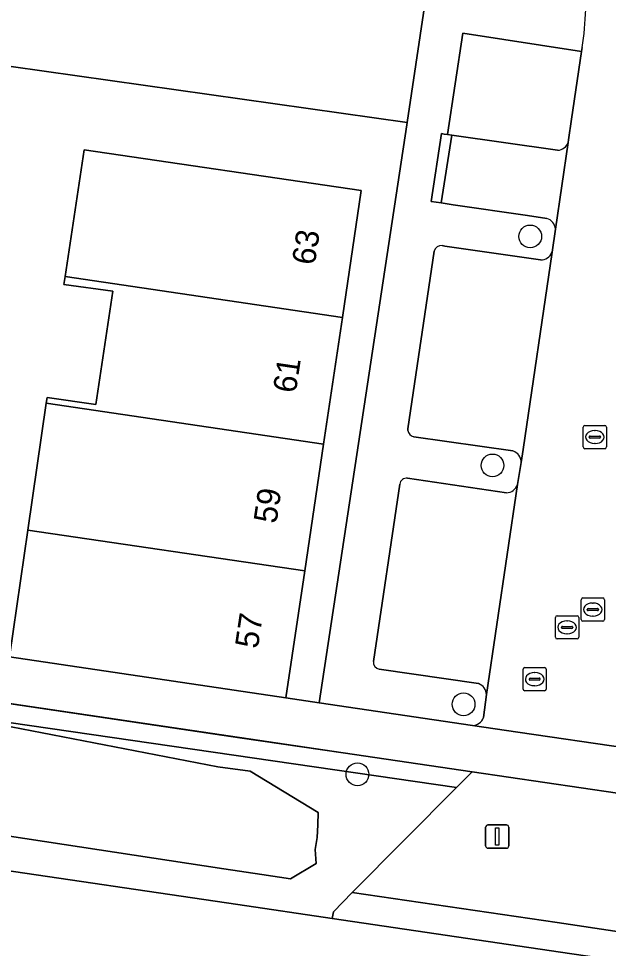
# Model space of a CAD drawing. Extents: x 164148 to 165261, y 382513 to 383432.
# Drawn here: x 164576.17 to 164601.52, y 383179.34 to 383219.31 of the extents above; entities that cross this region are included whole.
import ezdxf

# ---------------------------------------------------------------- set-up
doc = ezdxf.new("R2010")
doc.units = 0
for name, color, linetype in [('IMGEO_Boom', 7, 'Continuous'), ('IMGEO_Erf', 7, 'Continuous'), ('IMGEO_Greppel_droge_sloot', 7, 'Continuous'), ('IMGEO_Groenvoorziening', 7, 'Continuous'), ('IMGEO_Haag', 7, 'Continuous'), ('IMGEO_Kolk', 7, 'Continuous'), ('IMGEO_Lichtmast', 7, 'Continuous'), ('IMGEO_Pand', 7, 'Continuous'), ('IMGEO_Pand_nummerreeks', 7, 'Continuous'), ('IMGEO_Parkeervlak_open', 7, 'Continuous'), ('IMGEO_Rijbaan_lokaal_open', 7, 'Continuous'), ('IMGEO_Rioolput', 7, 'Continuous'), ('IMGEO_Voetpad_open', 7, 'Continuous')]:
    doc.layers.add(name, color=color, linetype=linetype)

msp = doc.modelspace()

# ---------------------------------------------------------------- linework, layer by layer
at = {"layer": 'IMGEO_Boom'}
for centre in [(164598.163, 383209.948), (164596.542, 383200.103), (164595.299, 383189.832), (164590.736, 383186.822)]:
    msp.add_circle(centre, 0.489, dxfattribs=at)
at = {"layer": 'IMGEO_Erf'}
msp.add_lwpolyline([(164575.772, 383191.872), (164576.565, 383197.326), (164577.359, 383202.78), (164577.395, 383203.03), (164579.485, 383202.717), (164580.214, 383207.596), (164578.119, 383207.875), (164578.173, 383208.231), (164578.988, 383213.669), (164590.9, 383211.92), (164590.09, 383206.469), (164589.28, 383201.017), (164588.471, 383195.565), (164587.661, 383190.114), (164589.091, 383189.893), (164592.546, 383212.662), (164592.856, 383214.748), (164592.871, 383214.844), (164574.417, 383217.46)], dxfattribs=at)
at = {"layer": 'IMGEO_Greppel_droge_sloot'}
msp.add_lwpolyline([(164573.412, 383184.526), (164584.995, 383182.76), (164586.627, 383182.516), (164587.865, 383182.331), (164588.958, 383182.99), (164588.919, 383183.59), (164589.007, 383184.099), (164589.029, 383184.645), (164589.051, 383185.183), (164586.126, 383186.957), (164584.737, 383187.145), (164572.277, 383189.545)], dxfattribs=at)
at = {"layer": 'IMGEO_Groenvoorziening'}
for points in [[(164594.42, 383226.319), (164590.192, 383226.957), (164589.864, 383225.37), (164589.304, 383222.659), (164588.503, 383222.765), (164588.039, 383223.46), (164587.311, 383223.56), (164586.384, 383222.732), (164570.88, 383224.66), (164568.363, 383224.706), (164568.247, 383218.335), (164574.417, 383217.46), (164592.871, 383214.844), (164594.315, 383224.55)], [(164600.373, 383217.896), (164595.26, 383218.687), (164594.603, 383214.33), (164594.79, 383214.301), (164599.34, 383213.651)], [(164599.796, 383213.991), (164599.813, 383214.105), (164599.943, 383214.983), (164600.373, 383217.896)], [(164535.759, 383194.758), (164532.276, 383195.262), (164531.536, 383190.432), (164531.351, 383189.228), (164543.455, 383187.453), (164546.705, 383186.982), (164552.308, 383186.169), (164574.469, 383182.852), (164585.594, 383181.218), (164589.649, 383180.622), (164589.709, 383180.906), (164590.513, 383181.741), (164594.994, 383186.254)], [(164594.994, 383186.254), (164572.277, 383189.545), (164584.737, 383187.145), (164586.126, 383186.957), (164589.051, 383185.183), (164589.029, 383184.645), (164589.007, 383184.099), (164588.919, 383183.59), (164588.958, 383182.99), (164587.865, 383182.331), (164586.627, 383182.516), (164584.995, 383182.76), (164573.412, 383184.526)]]:
    msp.add_lwpolyline(points, dxfattribs=at)
msp.add_lwpolyline([(164556.788, 383192.585), (164556.654, 383191.81), (164572.277, 383189.545), (164594.994, 383186.254), (164595.665, 383186.93), (164590.121, 383187.743), (164585.681, 383188.394), (164566.178, 383191.288), (164563.531, 383191.613), (164562.196, 383191.777)], close=True, dxfattribs=at)
msp.add_arc((164599.32, 383214.154), 0.503, 272.2762, 341.1413, dxfattribs=at)
at = {"layer": 'IMGEO_Haag'}
msp.add_lwpolyline([(164556.788, 383192.585), (164556.654, 383191.81), (164572.277, 383189.545), (164594.994, 383186.254), (164595.665, 383186.93), (164590.121, 383187.743), (164566.178, 383191.288), (164563.531, 383191.613), (164562.196, 383191.777)], close=True, dxfattribs=at)
at = {"layer": 'IMGEO_Kolk'}
for p, q in [((164600.442, 383200.897), (164600.442, 383201.749)), ((164600.517, 383201.823), (164601.369, 383201.823)), ((164600.93, 383201.603), (164600.955, 383201.603)), ((164601.443, 383201.749), (164601.443, 383200.897)), ((164600.701, 383201.317), (164600.701, 383201.329)), ((164601.139, 383201.28), (164600.741, 383201.28)), ((164600.744, 383201.366), (164601.142, 383201.366)), ((164601.185, 383201.329), (164601.185, 383201.317)), ((164601.369, 383200.823), (164600.517, 383200.823)), ((164600.953, 383201.043), (164600.928, 383201.043)), ((164599.248, 383192.715), (164599.248, 383193.567)), ((164599.323, 383193.641), (164600.175, 383193.641)), ((164600.249, 383193.567), (164600.249, 383192.715)), ((164599.507, 383193.135), (164599.507, 383193.147)), ((164599.55, 383193.184), (164599.948, 383193.184)), ((164599.736, 383193.421), (164599.761, 383193.421)), ((164599.991, 383193.147), (164599.991, 383193.135)), ((164599.945, 383193.098), (164599.547, 383193.098)), ((164599.759, 383192.861), (164599.734, 383192.861)), ((164600.175, 383192.641), (164599.323, 383192.641))]:
    msp.add_line(p, q, dxfattribs=at)
for points in [[(164600.442, 383200.897), (164600.442, 383201.749)], [(164600.517, 383201.823), (164601.369, 383201.823)], [(164601.443, 383201.749), (164601.443, 383200.897)], [(164601.369, 383200.823), (164600.517, 383200.823)], [(164599.248, 383192.715), (164599.248, 383193.567)], [(164599.323, 383193.641), (164600.175, 383193.641)], [(164600.249, 383193.567), (164600.249, 383192.715)], [(164600.175, 383192.641), (164599.323, 383192.641)]]:
    msp.add_lwpolyline(points, dxfattribs=at)
for centre, radius, start, end in [((164600.519, 383201.747), 0.0765, 91.552, 178.448), ((164600.519, 383201.747), 0.0765, 91.552, 178.448), ((164601.367, 383201.747), 0.0765, 1.552, 88.448), ((164601.367, 383201.747), 0.0765, 1.552, 88.448), ((164600.741, 383201.326), 0.0403, 85.8775, 175.7526), ((164600.738, 383201.316), 0.0366, 178.938, 274.7102), ((164601.142, 383201.323), 0.043, 264.8664, 352.4533), ((164601.146, 383201.328), 0.0386, 1.7309, 96.639), ((164600.519, 383200.899), 0.0765, 181.552, 268.448), ((164600.519, 383200.899), 0.0765, 181.552, 268.448), ((164601.367, 383200.899), 0.0765, 271.552, 358.448), ((164601.367, 383200.899), 0.0765, 271.552, 358.448), ((164599.325, 383193.565), 0.0765, 91.552, 178.448), ((164599.325, 383193.565), 0.0765, 91.552, 178.448), ((164600.173, 383193.565), 0.0765, 1.552, 88.448), ((164600.173, 383193.565), 0.0765, 1.552, 88.448), ((164599.547, 383193.144), 0.0403, 85.8775, 175.7526), ((164599.544, 383193.134), 0.0366, 178.938, 274.7102), ((164599.948, 383193.141), 0.043, 264.8664, 352.4533), ((164599.952, 383193.146), 0.0386, 1.7309, 96.639), ((164599.325, 383192.717), 0.0765, 181.552, 268.448), ((164599.325, 383192.717), 0.0765, 181.552, 268.448), ((164600.173, 383192.717), 0.0765, 271.552, 358.448), ((164600.173, 383192.717), 0.0765, 271.552, 358.448)]:
    msp.add_arc(centre, radius, start, end, dxfattribs=at)
for centre, major_axis, ratio, start_param, end_param in [((164600.929, 383201.323), (-0.387, 0.002), 0.722429, 4.712389, 7.853982), ((164600.954, 383201.323), (-0.39, 0.002), 0.717154, 1.570796, 4.712389), ((164599.735, 383193.141), (-0.387, 0.002), 0.722429, 4.712389, 7.853982), ((164599.76, 383193.141), (-0.39, 0.002), 0.717154, 1.570796, 4.712389)]:
    msp.add_ellipse(centre, major_axis=major_axis, ratio=ratio, start_param=start_param, end_param=end_param, dxfattribs=at)
at = {"layer": 'IMGEO_Lichtmast'}
for p, q in [((164596.248, 383183.746), (164596.248, 383184.546)), ((164596.248, 383184.546), (164596.248, 383183.746)), ((164596.348, 383184.646), (164597.138, 383184.646)), ((164597.138, 383184.646), (164596.348, 383184.646)), ((164597.238, 383184.546), (164597.238, 383183.746)), ((164597.238, 383183.746), (164597.238, 383184.546)), ((164597.138, 383183.646), (164596.348, 383183.646)), ((164596.348, 383183.646), (164597.138, 383183.646))]:
    msp.add_line(p, q, dxfattribs=at)
msp.add_lwpolyline([(164596.668, 383184.521), (164596.818, 383184.521), (164596.818, 383183.771), (164596.668, 383183.771), (164596.668, 383184.521)], dxfattribs=at)
for centre, start, end in [((164596.348, 383184.546), 90, 180), ((164596.348, 383184.546), 90, 180), ((164597.138, 383184.546), 0, 90), ((164597.138, 383184.546), 360, 90), ((164596.348, 383183.746), 180, 270), ((164596.348, 383183.746), 180, 270), ((164597.138, 383183.746), 270, 0), ((164597.138, 383183.746), 270, 0)]:
    msp.add_arc(centre, 0.1, start, end, dxfattribs=at)
at = {"layer": 'IMGEO_Pand'}
for points in [[(164578.173, 383208.231), (164590.09, 383206.469), (164590.9, 383211.92), (164578.988, 383213.669)], [(164590.09, 383206.469), (164578.173, 383208.231), (164578.119, 383207.875), (164580.214, 383207.596), (164579.485, 383202.717), (164577.395, 383203.03), (164577.359, 383202.78), (164589.28, 383201.017)], [(164589.28, 383201.017), (164577.359, 383202.78), (164576.565, 383197.326), (164588.471, 383195.565)], [(164588.471, 383195.565), (164576.565, 383197.326), (164575.772, 383191.872), (164587.661, 383190.114)]]:
    msp.add_lwpolyline(points, close=True, dxfattribs=at)
at = {"layer": 'IMGEO_Parkeervlak_open'}
msp.add_lwpolyline([(164594.79, 383214.301), (164594.603, 383214.33), (164594.468, 383214.351), (164594.343, 383214.37), (164593.902, 383211.451), (164594.34, 383211.388)], close=True, dxfattribs=at)
for points in [[(164599.34, 383213.651), (164594.79, 383214.301), (164594.34, 383211.388), (164594.854, 383211.312), (164598.043, 383210.843), (164598.879, 383210.72)], [(164599.246, 383210.261), (164599.796, 383213.991)], [(164598.609, 383208.945), (164598.01, 383209.031), (164594.498, 383209.536), (164594.377, 383209.553)], [(164594.039, 383209.309), (164592.903, 383201.672), (164592.903, 383201.64), (164592.905, 383201.608)], [(164597.777, 383200.235), (164597.858, 383200.79), (164599.102, 383209.269)], [(164593.159, 383201.336), (164597.421, 383200.723)], [(164597.138, 383198.925), (164592.895, 383199.549)], [(164592.552, 383199.291), (164591.421, 383191.679)], [(164596.285, 383190.247), (164597.62, 383199.279)], [(164591.676, 383191.341), (164595.94, 383190.722)]]:
    msp.add_lwpolyline(points, dxfattribs=at)
for centre, radius, start, end in [((164599.32, 383214.154), 0.503, 272.2762, 341.1413), ((164598.748, 383210.239), 0.499, 2.5601, 74.729), ((164594.339, 383209.249), 0.306, 82.9532, 168.6973), ((164598.638, 383209.438), 0.494, 266.6426, 339.9833), ((164593.225, 383201.652), 0.323, 187.8589, 258.2213), ((164597.268, 383200.238), 0.509, 359.7174, 72.5047), ((164592.855, 383199.245), 0.307, 82.5688, 171.3312), ((164597.126, 383199.446), 0.521, 271.3049, 341.2852), ((164591.733, 383191.649), 0.314, 174.5863, 259.4783), ((164595.763, 383190.231), 0.522, 1.8059, 70.177)]:
    msp.add_arc(centre, radius, start, end, dxfattribs=at)
at = {"layer": 'IMGEO_Rijbaan_lokaal_open'}
for points in [[(164600.398, 383218.068), (164600.373, 383217.896), (164599.943, 383214.983), (164599.813, 383214.105), (164599.796, 383213.991), (164599.246, 383210.261), (164599.102, 383209.269), (164597.858, 383200.79), (164597.777, 383200.235), (164597.62, 383199.279), (164596.285, 383190.247), (164596.151, 383189.263)], [(164595.678, 383188.918), (164597.635, 383188.632), (164602.346, 383187.943)]]:
    msp.add_lwpolyline(points, dxfattribs=at)
for points in [[(164602.297, 383185.279), (164601.912, 383186.006), (164595.665, 383186.93), (164594.994, 383186.254), (164590.513, 383181.741), (164599.319, 383180.447), (164602.085, 383180.04), (164605.317, 383179.566), (164604.751, 383180.635)], [(164610.363, 383177.58), (164605.819, 383178.248), (164599.464, 383179.181), (164589.649, 383180.622), (164585.594, 383181.218), (164574.469, 383182.852), (164573.599, 383177.404), (164579.171, 383176.603), (164587.168, 383175.392), (164609.575, 383172.072)], [(164590.513, 383181.741), (164589.709, 383180.906), (164589.649, 383180.622), (164599.464, 383179.181), (164605.819, 383178.248), (164605.859, 383178.549), (164605.317, 383179.566), (164602.085, 383180.04), (164599.319, 383180.447)]]:
    msp.add_lwpolyline(points, close=True, dxfattribs=at)
for centre, radius, start, end in [((164587.365, 383220.095), 13.19, 351.158, 358.3081), ((164595.669, 383189.428), 0.51, 271.067, 341.1461)]:
    msp.add_arc(centre, radius, start, end, dxfattribs=at)
at = {"layer": 'IMGEO_Rioolput'}
for p, q in [((164600.355, 383193.478), (164600.355, 383194.33)), ((164600.43, 383194.404), (164601.282, 383194.404)), ((164601.356, 383194.33), (164601.356, 383193.478)), ((164600.614, 383193.898), (164600.614, 383193.91)), ((164600.657, 383193.947), (164601.055, 383193.947)), ((164600.843, 383194.184), (164600.868, 383194.184)), ((164601.098, 383193.91), (164601.098, 383193.898)), ((164601.052, 383193.861), (164600.654, 383193.861)), ((164600.866, 383193.624), (164600.841, 383193.624)), ((164601.282, 383193.404), (164600.43, 383193.404)), ((164597.855, 383190.487), (164597.855, 383191.339)), ((164597.93, 383191.413), (164598.782, 383191.413)), ((164598.343, 383191.193), (164598.368, 383191.193)), ((164598.856, 383191.339), (164598.856, 383190.487)), ((164598.114, 383190.907), (164598.114, 383190.919)), ((164598.552, 383190.87), (164598.154, 383190.87)), ((164598.157, 383190.956), (164598.555, 383190.956)), ((164598.598, 383190.919), (164598.598, 383190.907)), ((164598.782, 383190.413), (164597.93, 383190.413)), ((164598.366, 383190.633), (164598.341, 383190.633))]:
    msp.add_line(p, q, dxfattribs=at)
for points in [[(164600.355, 383193.478), (164600.355, 383194.33)], [(164600.43, 383194.404), (164601.282, 383194.404)], [(164601.356, 383194.33), (164601.356, 383193.478)], [(164601.282, 383193.404), (164600.43, 383193.404)], [(164597.855, 383190.487), (164597.855, 383191.339)], [(164597.93, 383191.413), (164598.782, 383191.413)], [(164598.856, 383191.339), (164598.856, 383190.487)], [(164598.782, 383190.413), (164597.93, 383190.413)]]:
    msp.add_lwpolyline(points, dxfattribs=at)
for centre, radius, start, end in [((164600.432, 383194.328), 0.0765, 91.552, 178.448), ((164600.432, 383194.328), 0.0765, 91.552, 178.448), ((164601.28, 383194.328), 0.0765, 1.552, 88.448), ((164601.28, 383194.328), 0.0765, 1.552, 88.448), ((164600.654, 383193.907), 0.0403, 85.8775, 175.7526), ((164601.059, 383193.909), 0.0386, 1.7309, 96.639), ((164600.651, 383193.897), 0.0366, 178.938, 274.7102), ((164601.055, 383193.904), 0.043, 264.8664, 352.4533), ((164600.432, 383193.48), 0.0765, 181.552, 268.448), ((164600.432, 383193.48), 0.0765, 181.552, 268.448), ((164601.28, 383193.48), 0.0765, 271.552, 358.448), ((164601.28, 383193.48), 0.0765, 271.552, 358.448), ((164597.932, 383191.337), 0.0765, 91.552, 178.448), ((164597.932, 383191.337), 0.0765, 91.552, 178.448), ((164598.78, 383191.337), 0.0765, 1.552, 88.448), ((164598.78, 383191.337), 0.0765, 1.552, 88.448), ((164598.154, 383190.916), 0.0403, 85.8775, 175.7526), ((164598.151, 383190.906), 0.0366, 178.938, 274.7102), ((164598.555, 383190.913), 0.043, 264.8664, 352.4533), ((164598.559, 383190.918), 0.0386, 1.7309, 96.639), ((164597.932, 383190.489), 0.0765, 181.552, 268.448), ((164597.932, 383190.489), 0.0765, 181.552, 268.448), ((164598.78, 383190.489), 0.0765, 271.552, 358.448), ((164598.78, 383190.489), 0.0765, 271.552, 358.448)]:
    msp.add_arc(centre, radius, start, end, dxfattribs=at)
for centre, major_axis, ratio, start_param, end_param in [((164600.842, 383193.904), (-0.387, 0.002), 0.722429, 4.712389, 7.853982), ((164600.867, 383193.904), (-0.39, 0.002), 0.717154, 1.570796, 4.712389), ((164598.342, 383190.913), (-0.387, 0.002), 0.722429, 4.712389, 7.853982), ((164598.367, 383190.913), (-0.39, 0.002), 0.717154, 1.570796, 4.712389)]:
    msp.add_ellipse(centre, major_axis=major_axis, ratio=ratio, start_param=start_param, end_param=end_param, dxfattribs=at)
at = {"layer": 'IMGEO_Voetpad_open'}
for points in [[(164594.315, 383224.55), (164592.871, 383214.844), (164592.856, 383214.748), (164592.546, 383212.662), (164589.091, 383189.893), (164595.678, 383188.918)], [(164598.879, 383210.72), (164598.043, 383210.843), (164594.854, 383211.312), (164594.34, 383211.388), (164593.902, 383211.451), (164594.343, 383214.37), (164594.468, 383214.351), (164594.603, 383214.33), (164595.26, 383218.687), (164600.373, 383217.896), (164600.398, 383218.068)], [(164599.102, 383209.269), (164599.246, 383210.261)], [(164594.377, 383209.553), (164594.498, 383209.536), (164598.01, 383209.031), (164598.609, 383208.945)], [(164592.905, 383201.608), (164592.903, 383201.64), (164592.903, 383201.672), (164594.039, 383209.309)], [(164597.421, 383200.723), (164593.159, 383201.336)], [(164597.62, 383199.279), (164597.777, 383200.235)], [(164592.895, 383199.549), (164597.138, 383198.925)], [(164591.421, 383191.679), (164592.552, 383199.291)], [(164602.346, 383187.943), (164597.635, 383188.632), (164595.678, 383188.918), (164589.091, 383189.893), (164587.661, 383190.114), (164575.772, 383191.872), (164565.399, 383193.408), (164565.369, 383193.297), (164564.263, 383193.461), (164563.956, 383193.506), (164562.532, 383193.748), (164562.467, 383193.759), (164553.529, 383195.067)], [(164556.788, 383192.585), (164562.196, 383191.777), (164563.531, 383191.613), (164566.178, 383191.288), (164585.681, 383188.394), (164590.121, 383187.743), (164595.665, 383186.93), (164601.912, 383186.006), (164602.709, 383185.888), (164613.439, 383184.306), (164653.706, 383178.336)], [(164595.94, 383190.722), (164591.676, 383191.341)], [(164596.151, 383189.263), (164596.285, 383190.247)]]:
    msp.add_lwpolyline(points, dxfattribs=at)
for centre, radius, start, end in [((164587.365, 383220.095), 13.19, 351.158, 358.3081), ((164598.748, 383210.239), 0.499, 2.5601, 74.729), ((164594.339, 383209.249), 0.306, 82.9532, 168.6973), ((164598.638, 383209.438), 0.494, 266.6426, 339.9833), ((164593.225, 383201.652), 0.323, 187.8589, 258.2213), ((164597.268, 383200.238), 0.509, 359.7174, 72.5047), ((164592.855, 383199.245), 0.307, 82.5688, 171.3312), ((164597.126, 383199.446), 0.521, 271.3049, 341.2852), ((164591.733, 383191.649), 0.314, 174.5863, 259.4783), ((164595.763, 383190.231), 0.522, 1.8059, 70.177), ((164595.669, 383189.428), 0.51, 271.067, 341.1461)]:
    msp.add_arc(centre, radius, start, end, dxfattribs=at)

# ---------------------------------------------------------------- texts
at = {"layer": 'IMGEO_Pand_nummerreeks'}
for s, p in [('63', (164588.902, 383208.683)), ('61', (164588.085, 383203.18)), ('59', (164587.252, 383197.573)), ('57', (164586.454, 383192.196))]:
    msp.add_text(s, height=1, rotation=81.5491, dxfattribs=at).set_placement(p)

doc.saveas('drawing.dxf')
